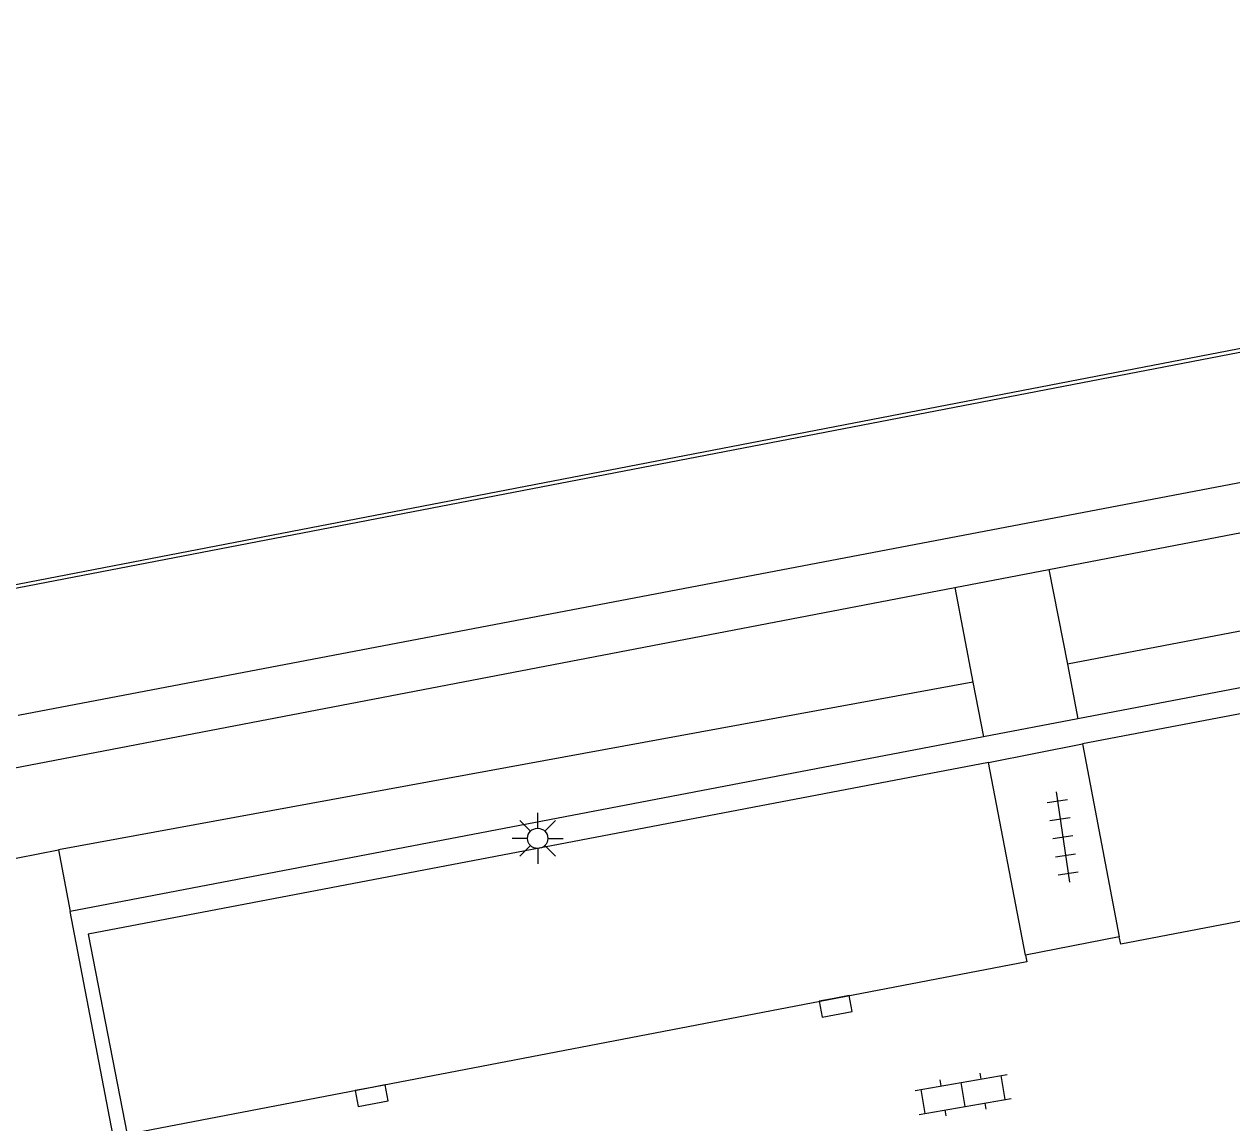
# Model space of a CAD drawing. Extents: x 132999 to 136000, y 398499 to 400501.
# Drawn here: x 133788.92 to 133818.66, y 398867.28 to 398894.33 of the extents above; entities that cross this region are included whole.
import ezdxf

# ---------------------------------------------------------------- set-up
doc = ezdxf.new("R2010")
doc.units = 0
for name, color, linetype in [('gg-afsc-hekwerk', 7, 'Continuous'), ('gg-knt-verharding', 7, 'Continuous'), ('gg-knt-verharding nz', 7, 'Continuous'), ('gg-kntw-kademuur', 7, 'Continuous'), ('gt-grn-groengrens', 7, 'Continuous'), ('gt-symb-klinker verharding', 7, 'Continuous'), ('gt-symb-kolk', 7, 'Continuous'), ('gt-symb-lichtmast', 7, 'Continuous'), ('gt-symb-tegel verharding', 7, 'Continuous')]:
    doc.layers.add(name, color=color, linetype=linetype)

# ---------------------------------------------------------------- blocks, each defined once
blk = doc.blocks.new('gt0-TEG1')
at = {"layer": 'gt-symb-tegel verharding'}
for p, q in [((-1.125, 0), (1.125, 0)), ((-0.9, -0.25), (-0.9, 0.25)), ((-0.45, -0.25), (-0.45, 0.25)), ((0, -0.25), (0, 0.25)), ((0.45, -0.25), (0.45, 0.25)), ((0.9, -0.25), (0.9, 0.25))]:
    blk.add_line(p, q, dxfattribs=at)
blk = doc.blocks.new('gt0-KL1')
at = {"layer": 'gt-symb-klinker verharding'}
for p, q in [((-1.15, 0.3), (1.15, 0.3)), ((-1, -0.3), (-1, 0.3)), ((-0.5, 0.3), (-0.5, 0.45)), ((0, -0.3), (0, 0.3)), ((0.5, 0.3), (0.5, 0.45)), ((1, -0.3), (1, 0.3)), ((-1.15, -0.3), (1.15, -0.3)), ((-0.5, -0.45), (-0.5, -0.3)), ((0.5, -0.45), (0.5, -0.3))]:
    blk.add_line(p, q, dxfattribs=at)
blk = doc.blocks.new('gt0-KOLK')
at = {"layer": 'gt-symb-kolk'}
blk.add_lwpolyline([(0, 0), (0.375, 0), (0.375, 0.4), (-0.375, 0.4), (-0.375, 0), (0, 0)], dxfattribs=at)
blk = doc.blocks.new('gt0-LMAST')
at = {"layer": 'gt-symb-lichtmast'}
for p, q in [((-0.005, 0.246), (-0.005, 0.621)), ((-0.182, 0.173), (-0.447, 0.438)), ((0.172, 0.173), (0.437, 0.438)), ((-0.255, -0.004), (-0.63, -0.004)), ((-0.182, -0.181), (-0.447, -0.446)), ((-0.005, -0.254), (-0.005, -0.629)), ((0.437, -0.446), (0.172, -0.181)), ((0.245, -0.004), (0.62, -0.004))]:
    blk.add_line(p, q, dxfattribs=at)
blk.add_circle((-0.005, -0.004), 0.25, dxfattribs=at)

msp = doc.modelspace()

# ---------------------------------------------------------------- linework, layer by layer
at = {"layer": 'gg-afsc-hekwerk'}
for p, q in [((133814.871, 398877.227), (133812.546, 398876.783)), ((133812.546, 398876.783), (133790.055, 398872.487)), ((133756.162, 398867.449), (133789.767, 398874)), ((133789.767, 398874), (133790.055, 398872.487)), ((133792.416, 398860.096), (133790.055, 398872.487))]:
    msp.add_line(p, q, dxfattribs=at)
msp.add_lwpolyline([(133840.744, 398864.49), (133839.67, 398870.214), (133842.17, 398870.698), (133840.075, 398882.042), (133814.871, 398877.227)], dxfattribs=at)
at = {"layer": 'gg-knt-verharding'}
for p, q in [((133788.774, 398877.318), (133839.02, 398886.886)), ((133814.16, 398880.907), (133839.692, 398885.8)), ((133811.84, 398880.463), (133814.16, 398880.907)), ((133755.709, 398869.707), (133811.84, 398880.463)), ((133812.668, 398876.152), (133814.982, 398876.612)), ((133814.982, 398876.612), (133815.892, 398871.859)), ((133813.578, 398871.414), (133812.668, 398876.152)), ((133815.892, 398871.859), (133813.578, 398871.414))]:
    msp.add_line(p, q, dxfattribs=at)
for points in [[(133838.072, 398875.918), (133837.137, 398880.822), (133814.982, 398876.612)], [(133812.668, 398876.152), (133790.496, 398871.929), (133791.452, 398866.993)]]:
    msp.add_lwpolyline(points, dxfattribs=at)
at = {"layer": 'gg-knt-verharding nz'}
for points in [[(133838.072, 398875.918), (133815.926, 398871.683), (133815.892, 398871.859)], [(133813.578, 398871.414), (133813.611, 398871.244), (133791.452, 398866.993)]]:
    msp.add_lwpolyline(points, dxfattribs=at)
at = {"layer": 'gg-kntw-kademuur'}
for points in [[(133686.075, 398860.722), (133715.467, 398866.479), (133756.255, 398874.238), (133788.104, 398880.42), (133818.801, 398886.337), (133860.798, 398894.331)], [(133686.075, 398860.722), (133715.467, 398866.479), (133756.255, 398874.238), (133788.104, 398880.42), (133818.801, 398886.337), (133860.798, 398894.331)], [(133860.906, 398894.253), (133818.819, 398886.242), (133788.095, 398880.319)]]:
    msp.add_lwpolyline(points, dxfattribs=at)
at = {"layer": 'gt-grn-groengrens'}
for p, q in [((133814.16, 398880.907), (133814.613, 398878.577)), ((133811.84, 398880.463), (133812.288, 398878.133)), ((133814.613, 398878.577), (133814.871, 398877.227)), ((133812.288, 398878.133), (133789.767, 398874)), ((133812.288, 398878.133), (133812.546, 398876.783))]:
    msp.add_line(p, q, dxfattribs=at)
msp.add_lwpolyline([(133856.027, 398886.172), (133855.97, 398886.47), (133814.613, 398878.577)], dxfattribs=at)

# ---------------------------------------------------------------- block references
at = {"layer": 'gt-symb-klinker verharding', "rotation": 9.79214624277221}
msp.add_blockref('gt0-KL1', (133812.046, 398867.981), dxfattribs=at)
at = {"layer": 'gt-symb-kolk'}
for p, rotation in [((133808.867, 398870.345), -169.2183832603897), ((133797.442, 398868.146), -169.16208955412)]:
    msp.add_blockref('gt0-KOLK', p, dxfattribs=dict(at, rotation=rotation))
at = {"layer": 'gt-symb-lichtmast'}
msp.add_blockref('gt0-LMAST', (133801.571, 398874.29), dxfattribs=at)
at = {"layer": 'gt-symb-tegel verharding', "rotation": -81.54573827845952}
msp.add_blockref('gt0-TEG1', (133814.498, 398874.317), dxfattribs=at)

doc.saveas('drawing.dxf')
